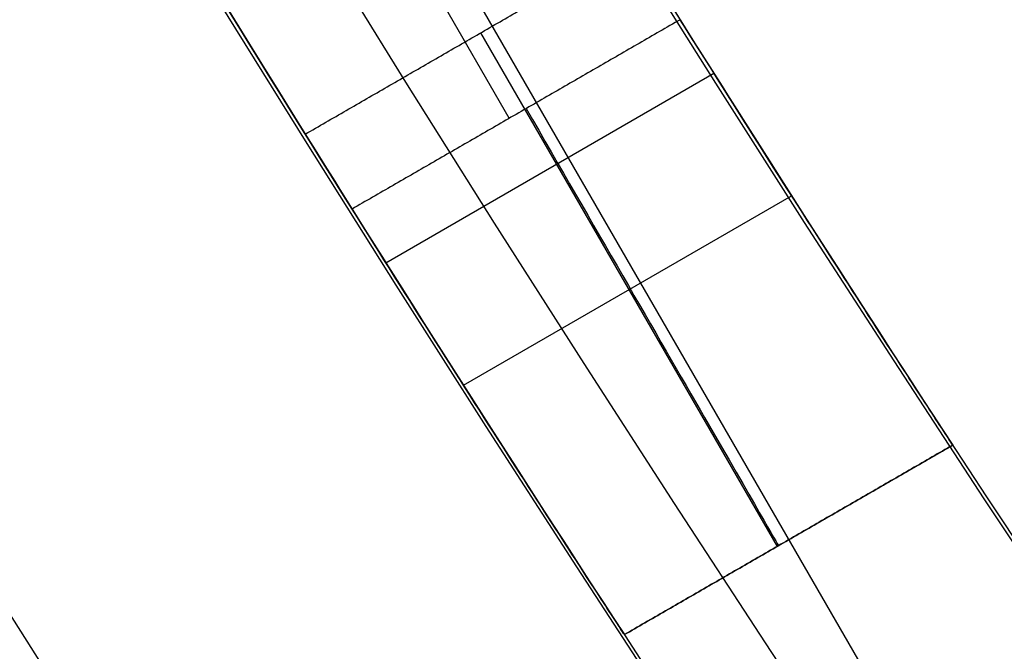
# Model space of a CAD drawing. Header units: millimetres. Extents: x -1267 to 1231, y -1283 to 1250.
# Tile 616 of 656: x 202.79 to 206.69, y -61.17 to -58.66. Entities that reach past the tile are written whole.
import ezdxf

# ---------------------------------------------------------------- set-up
doc = ezdxf.new("R2010")
doc.units = ezdxf.units.MM
doc.layers.add('Default', color=7, linetype='Continuous', true_color=0x000000)

# ---------------------------------------------------------------- blocks, each defined once
blk = doc.blocks.new('LED_DRIVER_CE')
at = {"layer": 'Default'}
for points in [[(0, 22.5, -52.5), (0, 22.5, 6), (0, 22.5, 64.5)], [(28, 22.5, -39.5), (28, 22.5), (28, 22.5, 39.5)]]:
    blk.add_open_spline(points, degree=2, dxfattribs=at)
blk = doc.blocks.new('CANOPY_US_B')
at = {"layer": 'Default', "extrusion": (0, -1, 0)}
for centre, radius, start, end in [((0, 0, -35.442), 106.3953, 270, 90), ((0, 0, -33.1522), 105.3369, 270, 90), ((0, 0, -28.6346), 111.9904, 270, 90), ((0, 0, -28.045), 109.5386, 270, 90), ((0, 0, -14.3173), 113.4952, 300.898117, 357.353828)]:
    blk.add_arc(centre, radius, start, end, dxfattribs=at)
at = {"layer": 'Default', "extrusion": (0, 1, 0)}
for centre, radius in [((0, 0), 115), ((0, 0, -0.2613), 112.5137)]:
    blk.add_arc(centre, radius, 90, 270, dxfattribs=at)
blk = doc.blocks.new('CANOPY_US_BRACKET_B')
at = {"layer": 'Default'}
for p, q in [((-94.4694, -11.85, 54.5419), (-90.2194, -11.85, 61.9031)), ((-93.0661, -11.85, 58.6404), (-91.7661, -11.85, 57.8898)), ((-92.5767, -16.65, 58.068), (-93.8021, -16.65, 55.9455)), ((-91.4705, -19.65, 59.7387), (-91.4705, -18.65, 59.7387)), ((-92.121, -19.15, 60.1143), (-90.82, -19.15, 59.3631)), ((-92.6903, -22, 57.7294), (-91.5153, -19.65, 59.7646)), ((-92.7585, -20.8248, 59.1258), (-91.4582, -20.8248, 58.375))]:
    blk.add_line(p, q, dxfattribs=at)
at = {"layer": 'Default', "extrusion": (0, 1, 0)}
for centre, radius, start, end in [((0, 0), 105, 0, 180), ((0, 0, -0.75), 93, 0, 180), ((0, 0, -5), 110, 0, 180), ((0, 0, -11.85), 110, 30, 34.431819), ((0, 0, -11.85), 108.5, 30, 34.493214), ((0, 0, -22), 110, 0, 31.901527)]:
    blk.add_arc(centre, radius, start, end, dxfattribs=at)
at = {"layer": 'Default', "extrusion": (0, -1, 0)}
for centre, radius, start, end in [((0, 0), 93, 0, 180), ((0, 0, 1.5), 105, 0, 180), ((0, 0, 1.5), 93, 0, 180), ((0, 0, 5), 108.5, 0, 180), ((0, 0, 16.65), 110, 147.916058, 149.193044)]:
    blk.add_arc(centre, radius, start, end, dxfattribs=at)
at = {"layer": 'Default', "extrusion": (0.866025, 0, -0.5)}
blk.add_arc((-18.65, 4, -109.1308), 2, 360, 90, dxfattribs=at)
at = {"layer": 'Default'}
for points, degree in [([(-91.8999, -16.65, 57.6772), (-92.5498, -16.65, 58.0525), (-93.1998, -16.65, 58.4277)], 2), ([(-92.121, -18.65, 60.1143), (-92.121, -18.4341, 60.1143), (-92.1572, -18.0254, 60.0588), (-92.3146, -17.4563, 59.8169), (-92.5561, -17.0084, 59.4428), (-92.8685, -16.7144, 58.9539), (-93.0858, -16.65, 58.6095), (-93.1998, -16.65, 58.4277)], 3), ([(-90.82, -18.65, 59.3631), (-90.82, -18.4341, 59.3631), (-90.8562, -18.0254, 59.3077), (-91.0138, -17.4563, 59.0659), (-91.2556, -17.0084, 58.692), (-91.5683, -16.7144, 58.2032), (-91.7858, -16.65, 57.8589), (-91.8999, -16.65, 57.6772)], 3), ([(-92.121, -19.65, 60.1143), (-92.121, -19.15, 60.1143), (-92.121, -18.65, 60.1143)], 2), ([(-92.121, -18.65, 60.1143), (-91.4705, -18.65, 59.7387), (-90.82, -18.65, 59.3631)], 2), ([(-90.82, -19.65, 59.3631), (-90.82, -19.15, 59.3631), (-90.82, -18.65, 59.3631)], 2), ([(-93.3853, -22, 58.1307), (-92.971, -21.2165, 58.7962), (-92.5496, -20.4331, 59.4574), (-92.121, -19.65, 60.1143)], 3), ([(-90.82, -19.65, 59.3631), (-91.4705, -19.65, 59.7387), (-92.121, -19.65, 60.1143)], 2), ([(-92.0856, -22, 57.3803), (-91.671, -21.2165, 58.0457), (-91.2491, -20.4331, 58.7066), (-90.82, -19.65, 59.3631)], 3), ([(-93.3853, -22, 58.1307), (-92.7355, -22, 57.7555), (-92.0856, -22, 57.3803)], 2)]:
    blk.add_open_spline(points, degree=degree, dxfattribs=at)

msp = doc.modelspace()

# ---------------------------------------------------------------- block references
at = {"layer": 'Default', "extrusion": (1, 0, 0), "rotation": 180}
msp.add_blockref('CANOPY_US_B', (-0.9853, 786.5486, 297.3024), dxfattribs=at)
at = {"layer": 'Default', "extrusion": (0, -1, 4.44105e-16)}
msp.add_blockref('CANOPY_US_BRACKET_B', (297.3024, 786.5486, 0.9853), dxfattribs=at)
at = {"layer": 'Default', "extrusion": (0.498026, -0.867162, 3.85111e-16), "rotation": 89.99999999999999}
msp.add_blockref('LED_DRIVER_CE', (196.9027, 754.1901, 147.9599), dxfattribs=at)

doc.saveas('drawing.dxf')
